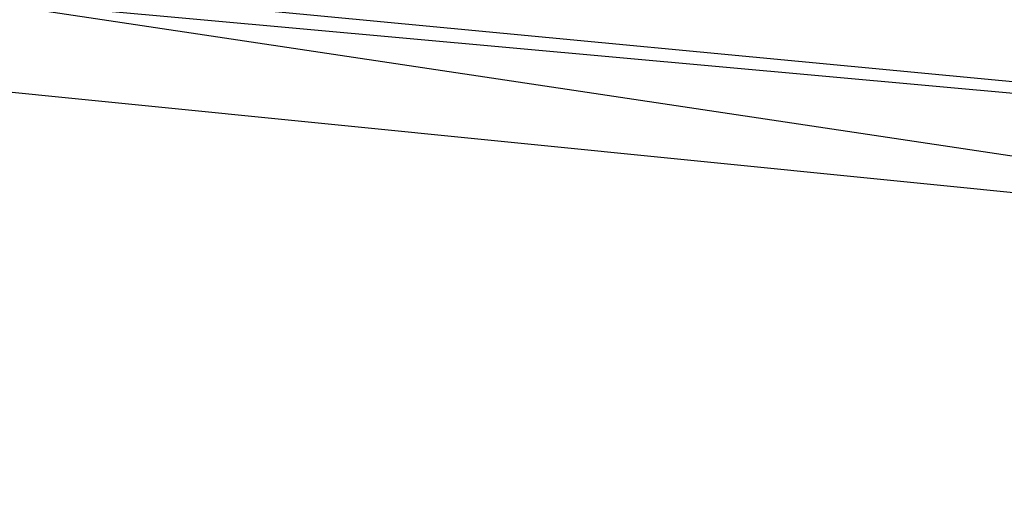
# Model space of a CAD drawing. Header units: feet. Extents: x -79 to 198, y -22 to 181.
# Tile 738 of 982: x 99.6244 to 99.7631, y 153.327 to 153.395. Entities that reach past the tile are written whole.
import ezdxf

# ---------------------------------------------------------------- set-up
doc = ezdxf.new("R2010")
doc.units = ezdxf.units.FT
doc.layers.add('A-LINEA', color=7, linetype='CONTINUOUS')

msp = doc.modelspace()

# ---------------------------------------------------------------- linework, layer by layer
at = {"layer": 'A-LINEA'}
for points in [[(99.4933, 152.8311), (99.7867, 152.7911), (99.8533, 153.3778), (99.5733, 153.4044), (99.4933, 152.8311)], [(99.7867, 152.8044), (99.4933, 152.8311), (99.5467, 153.4044), (99.84, 153.3778), (99.7867, 152.8044)], [(99.4933, 152.8311), (99.7867, 152.7911), (99.8533, 153.3778), (99.5733, 153.4044), (99.4933, 152.8311)], [(99.7867, 152.8044), (99.4933, 152.8311), (99.5467, 153.4044), (99.84, 153.3778), (99.7867, 152.8044)], [(99.5067, 152.8444), (99.7733, 152.8044), (99.84, 153.3644), (99.5733, 153.4044), (99.5067, 152.8444)], [(99.5067, 152.8444), (99.7733, 152.8044), (99.84, 153.3644), (99.5733, 153.4044), (99.5067, 152.8444)], [(99.7733, 152.8178), (99.5067, 152.8311), (99.56, 153.3911), (99.8267, 153.3644), (99.7733, 152.8178)], [(99.7733, 152.8178), (99.5067, 152.8311), (99.56, 153.3911), (99.8267, 153.3644), (99.7733, 152.8178)]]:
    msp.add_lwpolyline(points, dxfattribs=at)

doc.saveas('drawing.dxf')
